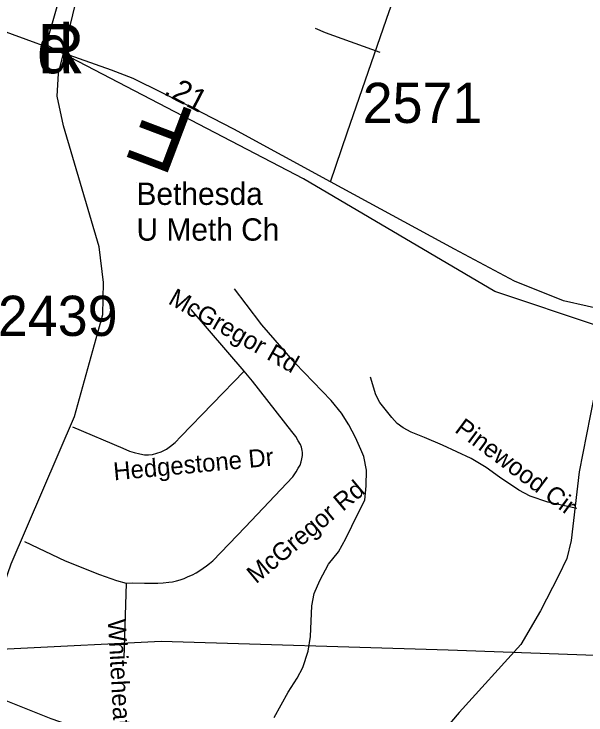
# Model space of a CAD drawing. Extents: x 1268485 to 1426702, y 514839 to 616766.
# Drawn here: x 1372379 to 1374478, y 540290 to 542863 of the extents above; entities that cross this region are included whole.
import ezdxf

# ---------------------------------------------------------------- set-up
doc = ezdxf.new("R2010")
doc.units = 0
for name, color, linetype in [('Old_Level_10', 7, 'Continuous'), ('Old_Level_17', 7, 'Continuous'), ('Old_Level_22', 7, 'Continuous'), ('Old_Level_29', 7, 'Continuous'), ('Old_Level_32', 7, 'Continuous'), ('Old_Level_35', 7, 'Continuous'), ('Old_Level_48', 7, 'Continuous'), ('Old_Level_49', 7, 'Continuous'), ('Old_Level_56', 7, 'Continuous'), ('Old_Level_62', 7, 'Continuous'), ('Old_Level_8', 7, 'Continuous'), ('Old_Level_9', 7, 'Continuous')]:
    doc.layers.add(name, color=color, linetype=linetype)

msp = doc.modelspace()

# ---------------------------------------------------------------- linework, layer by layer
at = {"layer": 'Old_Level_22'}
msp.add_line((1372828.805, 542244.452), (1372828.805, 542244.452), dxfattribs=at)
at = {"layer": 'Old_Level_29'}
for points in [[(1372561.449, 542719.088), (1372185.954, 542856.037), (1371803.474, 542967.4), (1370945.868, 543204.661)], [(1373541.213, 542246.911), (1373186.121, 542440.455), (1373031.775, 542520.33), (1372816.223, 542626.83), (1372736.785, 542657.387), (1372561.449, 542719.088)], [(1374569.276, 541771.013), (1374395.492, 541810.141), (1374215.503, 541882.376), (1373995.169, 541999.758), (1373541.213, 542246.911)]]:
    msp.add_lwpolyline(points, dxfattribs=at)
at = {"layer": 'Old_Level_32'}
for points in [[(1372561.449, 542719.088), (1372594.81, 542860.55), (1372613.43, 542935.795), (1372641.36, 543017.06), (1372661.504, 543091.863), (1372671.617, 543158.52), (1372699.546, 543253.329), (1372720.493, 543343.622), (1372751.526, 543438.431), (1372762.388, 543506.151), (1372777.904, 543585.911), (1372821.351, 543766.497), (1372852.384, 543858.297), (1372906.69, 543978.689), (1372953.24, 544078.012)], [(1373541.213, 542246.911), (1373601.259, 542427.142), (1373757.765, 542875.599), (1373890.43, 543232.259)], [(1372106.032, 540270.509), (1372159.826, 540328.858), (1372199.171, 540405.231), (1372231.105, 540488.834), (1372289.65, 540616.635), (1372368.511, 540844.701), (1372601.004, 541386.101), (1372704.788, 541760.45), (1372707.449, 541877.6), (1372691.482, 542008.063), (1372561.087, 542452.702), (1372537.136, 542561.865), (1372542.459, 542644.402), (1372561.449, 542719.088)], [(1374569.276, 541771.013), (1374493.08, 541387.78), (1374453.163, 541182.736), (1374423.89, 540930.824), (1374408.059, 540864.472), (1374376.767, 540801.072), (1374310.933, 540672.447), (1374238.777, 540549.038), (1374012.238, 540299.225), (1373900.52, 540166.794), (1373838.454, 540088.54), (1373777.254, 539975.147), (1373727.559, 539892.108), (1373668.776, 539765.231), (1373630.678, 539661.949), (1373477.983, 539054.936), (1373460.894, 539001.254), (1373432.355, 538885.775), (1373427.441, 538862.679), (1373354.343, 538529.466)]]:
    msp.add_lwpolyline(points, dxfattribs=at)
at = {"layer": 'Old_Level_35'}
for p, q in [((1373224.37, 541552.498), (1373028.956, 541778.978)), ((1372791.095, 540773.71), (1372781.868, 540497.915))]:
    msp.add_line(p, q, dxfattribs=at)
for points in [[(1373722.852, 542722.32), (1373521.901, 542794.447), (1373485.504, 542810.236)], [(1372594.45, 541348.112), (1372778.279, 541269.065), (1372802.988, 541258.3), (1372820.11, 541253.019), (1372840.513, 541248.149), (1372857.635, 541245.432), (1372872.603, 541245.432), (1372887.162, 541246.509), (1372903.771, 541250.815), (1372919.868, 541256.197), (1372939.143, 541265.835), (1372954.112, 541276.549), (1372970.208, 541289.98), (1372991.123, 541312.484), (1373224.37, 541552.498)], [(1372791.095, 540773.71), (1372812.831, 540775.248), (1372858.045, 540773.71), (1372884.701, 540773.71), (1372907.257, 540774.172), (1372927.147, 540775.248), (1372947.037, 540777.452), (1372961.493, 540778.99), (1372975.334, 540782.732), (1372989.38, 540786.577), (1373003.734, 540791.396), (1373018.908, 540797.803), (1373034.389, 540804.827), (1373047.205, 540811.183), (1373061.149, 540819.796), (1373073.964, 540829.433), (1373085.858, 540837.481), (1373097.135, 540846.042), (1373108.926, 540855.731), (1373227.856, 540979.634), (1373402.15, 541164.744), (1373414.966, 541182.43), (1373422.45, 541195.861), (1373429.525, 541207.139), (1373433.216, 541219.442), (1373435.984, 541230.771), (1373437.522, 541242.511), (1373437.522, 541253.276), (1373436.497, 541261.324), (1373433.728, 541272.551), (1373430.037, 541283.316), (1373422.45, 541296.695), (1373412.916, 541311.766), (1373398.357, 541330.991), (1373254.205, 541515.025), (1373224.37, 541552.498)], [(1373807.538, 541344.626), (1373785.7, 541360.569), (1373765.605, 541381.741), (1373741.717, 541411.986), (1373722.134, 541436.951), (1373706.755, 541465.607), (1373687.583, 541529.789)], [(1374444.328, 541047.557), (1374338.726, 541070.728), (1374273.007, 541093.078), (1374232.099, 541115.378), (1374160.535, 541163.104), (1374111.631, 541198.117), (1374056.472, 541231.078), (1373951.382, 541280.958), (1373886.176, 541308.025), (1373836.758, 541328.683), (1373807.538, 541344.626)], [(1372417.285, 540927.294), (1372566.768, 540856.243), (1372693.08, 540805.134), (1372754.801, 540783.552), (1372791.095, 540773.71)], [(1372203.006, 540406.256), (1372281.028, 540369.962), (1372514.993, 540277.023), (1372683.853, 540218.275), (1372829.132, 540178.7)]]:
    msp.add_lwpolyline(points, dxfattribs=at)
at = {"layer": 'Old_Level_48'}
for points in [[(1372496.697, 542750.098), (1372856.382, 544004.083), (1373520.947, 544979.245), (1373627.277, 545351.58), (1373591.834, 545936.678), (1371801.94, 546007.599)], [(1377854.905, 540248.188), (1377764.222, 540992.111), (1377655.406, 541294.519), (1377335.008, 541645.312), (1377075.062, 541887.239), (1376917.886, 541959.817), (1376676.075, 541984.009), (1376119.911, 541923.528), (1375491.205, 541826.757), (1374904.815, 541681.602), (1374523.963, 541717.89), (1374143.112, 541844.902), (1373441.199, 542257.656), (1372496.697, 542750.098)]]:
    msp.add_lwpolyline(points, dxfattribs=at)
at = {"layer": 'Old_Level_49'}
for points in [[(1372496.697, 542750.098), (1372856.382, 544004.083), (1373520.947, 544979.245), (1373627.277, 545351.58), (1373591.834, 545936.678), (1371801.94, 546007.599)], [(1377854.905, 540248.188), (1377764.222, 540992.111), (1377655.406, 541294.519), (1377335.008, 541645.312), (1377075.062, 541887.239), (1376917.886, 541959.817), (1376676.075, 541984.009), (1376119.911, 541923.528), (1375491.205, 541826.757), (1374904.815, 541681.602), (1374523.963, 541717.89), (1374143.112, 541844.902), (1373441.199, 542257.656), (1372496.697, 542750.098)]]:
    msp.add_lwpolyline(points, dxfattribs=at)
at = {"layer": 'Old_Level_56'}
msp.add_lwpolyline([(1371839.276, 540507.591), (1372919.06, 540561.29), (1373972.905, 540529.27), (1375118.599, 540487.599), (1375172.602, 540486.511), (1375944.434, 540460.37), (1376204.365, 540450.935), (1377372.141, 540412.821), (1377664.033, 540400.741), (1377855.8, 540394.68), (1378473.989, 540379.835), (1378541.792, 540378.47), (1379116.019, 540366.51), (1379697.966, 540360.398), (1380382.159, 540344.224), (1380791.778, 540325.774), (1381059.427, 540302.177), (1381061.503, 540301.744), (1381944.122, 540117.691)], dxfattribs=at)
at = {"layer": 'Old_Level_62'}
msp.add_line((1373230.829, 541797.894), (1373187.973, 541854.539), dxfattribs=at)
msp.add_lwpolyline([(1373333.355, 540280.97), (1373385.234, 540373.448), (1373418.452, 540425.326), (1373439.162, 540464.286), (1373458.437, 540523.803), (1373467.562, 540577.783), (1373471.971, 540690.1), (1373480.89, 540735.878), (1373501.806, 540783.091), (1373533.076, 540843.172), (1373570.088, 540888.386), (1373597.155, 540937.906), (1373641.036, 541028.897), (1373666.052, 541078.469), (1373671.179, 541131.68), (1373672.409, 541188.325), (1373663.387, 541238.563), (1373651.904, 541264.194), (1373632.834, 541308.896), (1373607.818, 541355.34), (1373580.648, 541397.786), (1373543.636, 541444.435), (1373410.455, 541581.718), (1373289.269, 541722.025), (1373230.829, 541797.894)], dxfattribs=at)

# ---------------------------------------------------------------- texts
at = {"layer": 'Old_Level_10'}
for s, rotation, p in [('McGregor Rd', 330.528864, (1372941.589, 541802.002)), ('Pinewood Cir', 323.437619, (1373992.831, 541331.037)), ('Hedgestone Dr', 5.330342, (1372746.868, 541151.025)), ('McGregor Rd', 39.862608, (1373267.689, 540769.144)), ('Whiteheath Ct', 273.133222, (1372723.386, 540640.291))]:
    msp.add_text(s, height=65.61666, rotation=rotation, dxfattribs=at).set_placement(p)
at = {"layer": 'Old_Level_17'}
msp.add_text('.21', height=82.0208, rotation=332.638106, dxfattribs=at).set_placement((1372925.13, 542569.948))
at = {"layer": 'Old_Level_22'}
msp.add_text('F', height=246.062, rotation=159.270408, dxfattribs=at).set_placement((1373055.902, 542502.496))
for s, p in [('Bethesda', (1372828.805, 542162.431)), ('U Meth Ch', (1372828.805, 542031.197))]:
    msp.add_text(s, height=82.0208, dxfattribs=at).set_placement(p)
at = {"layer": 'Old_Level_8'}
for s, p in [('2571', (1373658.73, 542463.277)), ('2439', (1372320.159, 541681.425))]:
    msp.add_text(s, height=147.6375, dxfattribs=at).set_placement(p)
at = {"layer": 'Old_Level_9'}
for s, p in [('d', (1372463.344, 542645.727)), ('R', (1372464.28, 542645.727))]:
    msp.add_text(s, height=180.446, dxfattribs=at).set_placement(p)

doc.saveas('drawing.dxf')
